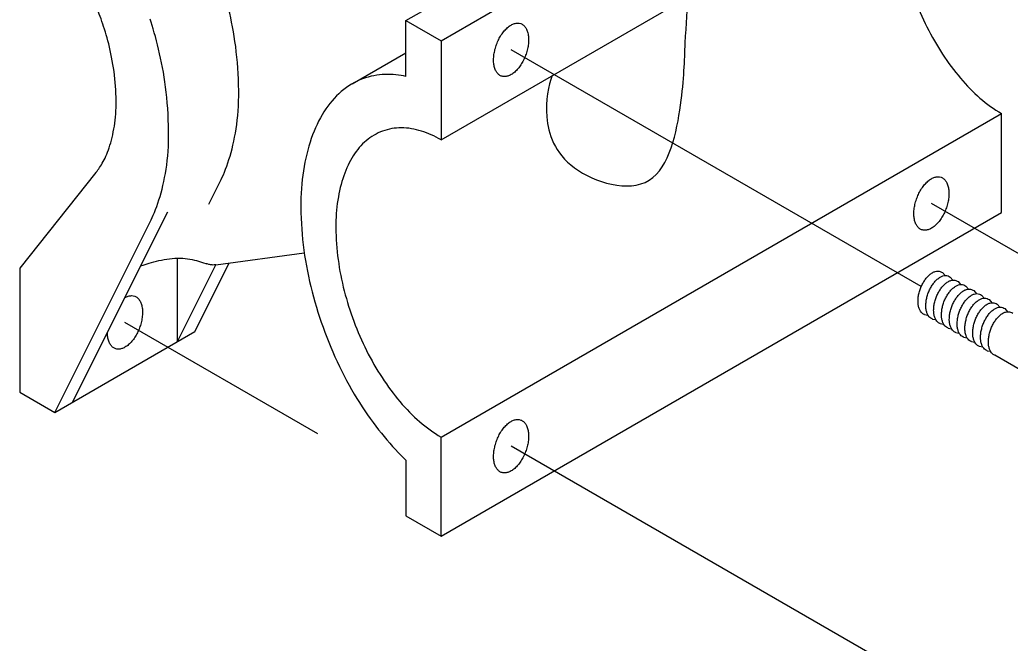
# Model space of a CAD drawing. Extents: x 99968 to 128667, y 90163 to 102182.
# Drawn here: x 117451.6 to 117701.5, y 97040.9 to 97198.1 of the extents above; entities that cross this region are included whole.
import ezdxf

# ---------------------------------------------------------------- set-up
doc = ezdxf.new("R2010")
doc.units = 0
doc.layers.add('RD Standard Plans Active', color=7, linetype='Continuous')

msp = doc.modelspace()

# ---------------------------------------------------------------- linework, layer by layer
at = {"layer": 'RD Standard Plans Active'}
for p, q in [((117549.05, 97197.95), (117690.45, 97279.58)), ((117557.9, 97192.85), (117699.3, 97274.48)), ((117557.9, 97167.85), (117699.3, 97249.48)), ((117535.52, 97182), (117549.05, 97189.8)), ((117679.07, 97130.83), (117575.57, 97190.58)), ((117557.9, 97092.85), (117699.3, 97174.48)), ((117557.9, 97167.85), (117557.9, 97167.85)), ((117557.9, 97167.85), (117557.9, 97167.85)), ((117785.12, 97092.05), (117681.62, 97151.8)), ((117557.9, 97067.85), (117699.3, 97149.48)), ((117501.1, 97136.3), (117523.4, 97139.33)), ((117491.4, 97116.93), (117491.4, 97137.88)), ((117684.4, 97134.35), (117685.07, 97133.6)), ((117686.37, 97133.23), (117687.05, 97132.45)), ((117688.35, 97132.08), (117689, 97131.33)), ((117690.32, 97130.95), (117691, 97130.18)), ((117692.3, 97129.8), (117693, 97129.03)), ((117694.27, 97128.65), (117694.92, 97127.9)), ((117696.22, 97127.53), (117696.92, 97126.75)), ((117698.2, 97126.38), (117698.87, 97125.63)), ((117700.17, 97125.25), (117700.87, 97124.48)), ((117526.85, 97093.68), (117478.15, 97121.8)), ((117679.92, 97123.75), (117680.77, 97123.6)), ((117681.9, 97122.63), (117682.75, 97122.48)), ((117683.87, 97121.48), (117684.72, 97121.33)), ((117460.47, 97099.08), (117495.82, 97119.48)), ((117685.85, 97120.35), (117686.7, 97120.18)), ((117687.82, 97119.2), (117688.67, 97119.05)), ((117689.8, 97118.05), (117690.62, 97117.93)), ((117691.75, 97116.93), (117692.57, 97116.78)), ((117693.72, 97115.78), (117694.57, 97115.63)), ((117695.7, 97114.65), (117696.55, 97114.5)), ((117714.7, 97103.65), (117697.67, 97113.5)), ((117679.07, 97030.83), (117575.57, 97090.58))]:
    msp.add_line(p, q, dxfattribs=at)
for points in [[(117549.05, 97183.85), (117549.05, 97197.95), (117557.9, 97192.85), (117557.9, 97167.85)], [(117549.05, 97183.85), (117549.05, 97197.95), (117557.9, 97192.85), (117557.9, 97167.85)], [(117699.3, 97149.48), (117699.3, 97174.48)], [(117470.82, 97159.58), (117451.62, 97135.43), (117451.62, 97104.18), (117460.47, 97099.08), (117484.52, 97147.15)], [(117499.35, 97151.65), (117502.2, 97157.35)], [(117464.9, 97101.63), (117488.95, 97149.7)], [(117491.4, 97116.93), (117501.1, 97136.3)], [(117495.82, 97119.48), (117504.47, 97136.75)], [(117549.05, 97087.05), (117549.05, 97072.95), (117557.9, 97067.85), (117557.9, 97092.85)], [(117549.05, 97087.05), (117549.05, 97072.95), (117557.9, 97067.85), (117557.9, 97088.3)]]:
    msp.add_lwpolyline(points, dxfattribs=at)
for points, degree in [([(117672.77, 97227.3), (117672.8, 97224.55), (117673.17, 97219.23), (117674.75, 97211.33), (117677.17, 97203.65), (117680.37, 97196.23), (117684.35, 97189.35), (117688.87, 97183.25), (117693.8, 97178.18), (117697.45, 97175.6), (117699.3, 97174.48)], 3), ([(117506.85, 97180.23), (117506.8, 97184.13), (117506.27, 97191.68), (117504.4, 97201.08), (117502.82, 97206.58), (117500.6, 97213.4)], 3), ([(117475.92, 97177.7), (117475.9, 97180.2), (117475.55, 97185.08), (117474.1, 97192.33), (117472.35, 97197.85), (117471.12, 97200.98), (117470.77, 97201.8)], 3), ([(117585.95, 97184.05), (117585.05, 97181.55), (117583.42, 97174.2), (117588.05, 97159.68), (117613.8, 97151.83), (117619.22, 97178.93), (117619.35, 97192.13), (117620.17, 97201.58), (117620.02, 97203.73)], 3), ([(117489.17, 97170.03), (117489.12, 97173.93), (117488.6, 97181.48), (117486.72, 97190.88), (117485.15, 97196.38), (117484.55, 97198.3)], 3), ([(117571.15, 97188), (117571.17, 97188.45), (117571.22, 97189.35), (117571.5, 97190.65), (117571.9, 97191.95), (117572.42, 97193.18), (117573.1, 97194.33), (117573.85, 97195.35), (117574.67, 97196.18), (117575.27, 97196.63), (117575.57, 97196.8)], 3), ([(117575.57, 97196.8), (117575.85, 97196.98), (117576.4, 97197.2), (117577.25, 97197.35), (117578.05, 97197.2), (117578.75, 97196.8), (117579.3, 97196.15), (117579.7, 97195.33), (117579.95, 97194.28), (117580.02, 97193.53), (117580, 97193.1)], 3), ([(117580, 97193.1), (117580, 97192.65), (117579.95, 97191.75), (117579.67, 97190.45), (117579.27, 97189.18), (117578.72, 97187.93), (117578.07, 97186.78), (117577.32, 97185.75), (117576.5, 97184.93), (117575.9, 97184.48), (117575.57, 97184.3)], 3), ([(117575.57, 97184.3), (117575.3, 97184.13), (117574.77, 97183.9), (117573.9, 97183.75), (117573.1, 97183.9), (117572.4, 97184.3), (117571.87, 97184.95), (117571.47, 97185.78), (117571.22, 97186.83), (117571.15, 97187.58), (117571.15, 97188)], 3), ([(117549.05, 97183.85), (117547.5, 97184.18), (117543.82, 97184.63), (117538.1, 97183.6), (117532.55, 97180.35), (117528.17, 97175.15), (117524.97, 97168.48), (117522.97, 97160.13), (117522.47, 97154.15), (117522.55, 97150.78)], 3), ([(117502.2, 97157.35), (117502.82, 97158.6), (117504.52, 97162.6), (117506.37, 97170.3), (117506.9, 97176.65), (117506.85, 97180.23)], 3), ([(117470.82, 97159.58), (117471.17, 97160), (117472.47, 97161.8), (117474.25, 97165.53), (117475.62, 97171.25), (117475.95, 97175.38), (117475.92, 97177.7)], 3), ([(117484.52, 97147.15), (117485.15, 97148.4), (117486.85, 97152.4), (117488.7, 97160.1), (117489.22, 97166.45), (117489.17, 97170.03)], 3), ([(117557.9, 97167.85), (117556.25, 97168.85), (117553, 97170.25), (117547.85, 97171.18), (117543.05, 97170.3), (117538.87, 97167.88), (117535.6, 97163.98), (117533.2, 97158.95), (117531.7, 97152.7), (117531.32, 97148.2), (117531.37, 97145.68)], 3), ([(117677.2, 97149.23), (117677.22, 97149.68), (117677.27, 97150.58), (117677.55, 97151.88), (117677.95, 97153.18), (117678.47, 97154.4), (117679.15, 97155.55), (117679.9, 97156.58), (117680.72, 97157.4), (117681.32, 97157.85), (117681.62, 97158.03)], 3), ([(117681.62, 97158.03), (117681.9, 97158.2), (117682.45, 97158.43), (117683.3, 97158.58), (117684.1, 97158.43), (117684.8, 97158.03), (117685.35, 97157.38), (117685.75, 97156.55), (117686, 97155.5), (117686.07, 97154.75), (117686.05, 97154.33)], 3), ([(117686.05, 97154.33), (117686.05, 97153.88), (117686, 97152.98), (117685.72, 97151.68), (117685.32, 97150.4), (117684.77, 97149.15), (117684.12, 97148), (117683.37, 97146.98), (117682.55, 97146.15), (117681.95, 97145.7), (117681.62, 97145.53)], 3), ([(117522.55, 97150.78), (117522.57, 97147.1), (117523.07, 97140), (117525.17, 97129.48), (117528.42, 97119.25), (117532.67, 97109.35), (117537.97, 97100.2), (117543.5, 97092.78), (117547.4, 97088.6), (117549.05, 97087.05)], 3), ([(117681.62, 97145.53), (117681.35, 97145.35), (117680.82, 97145.13), (117679.95, 97144.98), (117679.15, 97145.13), (117678.45, 97145.53), (117677.92, 97146.18), (117677.52, 97147), (117677.27, 97148.05), (117677.2, 97148.8), (117677.2, 97149.23)], 3), ([(117531.37, 97145.68), (117531.4, 97142.93), (117531.77, 97137.6), (117533.35, 97129.7), (117535.77, 97122.03), (117538.97, 97114.6), (117542.95, 97107.73), (117547.47, 97101.63), (117552.4, 97096.55), (117556.05, 97093.98), (117557.9, 97092.85)], 3), ([(117482.1, 97136.03), (117482.82, 97136.28), (117485.92, 97137.3), (117491.55, 97138.33), (117496.47, 97137.43), (117498.7, 97136.6), (117498.75, 97136.58)], 3), ([(117501.1, 97136.3), (117500.87, 97136.28), (117500.1, 97136.23), (117499.3, 97136.38), (117498.75, 97136.58), (117498.75, 97136.58)], 3), ([(117678.25, 97127.1), (117678.27, 97127.48), (117678.3, 97128.23), (117678.52, 97129.28), (117678.85, 97130.35), (117679.3, 97131.35), (117679.85, 97132.3), (117680.45, 97133.13), (117681.12, 97133.8), (117681.62, 97134.18), (117681.87, 97134.33)], 3), ([(117681.87, 97134.33), (117682.1, 97134.48), (117682.55, 97134.65), (117683.25, 97134.78), (117683.87, 97134.65), (117684.25, 97134.45), (117684.4, 97134.35)], 3), ([(117680.22, 97125.98), (117680.25, 97126.35), (117680.27, 97127.1), (117680.5, 97128.15), (117680.82, 97129.23), (117681.27, 97130.23), (117681.82, 97131.18), (117682.42, 97132), (117683.1, 97132.68), (117683.6, 97133.05), (117683.85, 97133.2)], 3), ([(117682.2, 97124.83), (117682.22, 97125.2), (117682.25, 97125.95), (117682.47, 97127), (117682.8, 97128.08), (117683.25, 97129.08), (117683.8, 97130.03), (117684.4, 97130.85), (117685.07, 97131.53), (117685.57, 97131.9), (117685.82, 97132.05)], 3), ([(117683.85, 97133.2), (117684.07, 97133.35), (117684.52, 97133.53), (117685.22, 97133.65), (117685.85, 97133.53), (117686.22, 97133.33), (117686.37, 97133.23)], 3), ([(117685.82, 97132.05), (117686.05, 97132.2), (117686.5, 97132.38), (117687.2, 97132.5), (117687.82, 97132.38), (117688.2, 97132.18), (117688.35, 97132.08)], 3), ([(117687.8, 97130.93), (117688.02, 97131.08), (117688.47, 97131.25), (117689.17, 97131.38), (117689.8, 97131.25), (117690.17, 97131.05), (117690.32, 97130.95)], 3), ([(117684.17, 97123.7), (117684.2, 97124.08), (117684.22, 97124.83), (117684.45, 97125.88), (117684.77, 97126.95), (117685.22, 97127.95), (117685.77, 97128.9), (117686.37, 97129.73), (117687.05, 97130.4), (117687.55, 97130.78), (117687.8, 97130.93)], 3), ([(117686.15, 97122.55), (117686.17, 97122.93), (117686.2, 97123.68), (117686.42, 97124.73), (117686.75, 97125.8), (117687.2, 97126.8), (117687.75, 97127.75), (117688.35, 97128.58), (117689.02, 97129.25), (117689.52, 97129.63), (117689.77, 97129.78)], 3), ([(117689.77, 97129.78), (117690, 97129.93), (117690.45, 97130.1), (117691.15, 97130.23), (117691.77, 97130.1), (117692.15, 97129.9), (117692.3, 97129.8)], 3), ([(117691.75, 97128.63), (117691.97, 97128.78), (117692.42, 97128.95), (117693.12, 97129.08), (117693.75, 97128.95), (117694.12, 97128.75), (117694.27, 97128.65)], 3), ([(117478.1, 97128), (117478.12, 97128), (117478.12, 97128.03), (117478.15, 97128.03)], 2), ([(117478.15, 97128.03), (117478.42, 97128.2), (117478.97, 97128.43), (117479.82, 97128.58), (117480.62, 97128.43), (117481.32, 97128.03), (117481.87, 97127.38), (117482.27, 97126.55), (117482.52, 97125.5), (117482.6, 97124.75), (117482.57, 97124.33)], 3), ([(117679.92, 97123.75), (117679.9, 97123.78), (117679.67, 97123.85), (117679.27, 97124.08), (117678.85, 97124.6), (117678.52, 97125.28), (117678.3, 97126.15), (117678.25, 97126.75), (117678.25, 97127.1)], 3), ([(117688.12, 97121.4), (117688.15, 97121.78), (117688.17, 97122.53), (117688.4, 97123.58), (117688.72, 97124.65), (117689.17, 97125.65), (117689.72, 97126.6), (117690.32, 97127.43), (117691, 97128.1), (117691.5, 97128.48), (117691.75, 97128.63)], 3), ([(117690.07, 97120.28), (117690.1, 97120.65), (117690.12, 97121.4), (117690.35, 97122.45), (117690.67, 97123.53), (117691.12, 97124.53), (117691.67, 97125.48), (117692.27, 97126.3), (117692.95, 97126.98), (117693.45, 97127.35), (117693.7, 97127.5)], 3), ([(117692.05, 97119.13), (117692.07, 97119.5), (117692.1, 97120.25), (117692.32, 97121.3), (117692.65, 97122.38), (117693.1, 97123.38), (117693.65, 97124.33), (117694.25, 97125.15), (117694.92, 97125.83), (117695.42, 97126.2), (117695.67, 97126.35)], 3), ([(117693.7, 97127.5), (117693.92, 97127.65), (117694.37, 97127.83), (117695.07, 97127.95), (117695.7, 97127.83), (117696.07, 97127.63), (117696.22, 97127.53)], 3), ([(117695.67, 97126.35), (117695.9, 97126.5), (117696.35, 97126.68), (117697.05, 97126.8), (117697.67, 97126.68), (117698.05, 97126.48), (117698.2, 97126.38)], 3), ([(117482.57, 97124.33), (117482.57, 97123.88), (117482.52, 97122.98), (117482.25, 97121.68), (117481.85, 97120.4), (117481.3, 97119.15), (117480.65, 97118), (117479.9, 97116.98), (117479.07, 97116.15), (117478.47, 97115.7), (117478.15, 97115.53)], 3), ([(117681.9, 97122.63), (117681.87, 97122.65), (117681.65, 97122.73), (117681.25, 97122.95), (117680.82, 97123.48), (117680.5, 97124.15), (117680.27, 97125.03), (117680.22, 97125.63), (117680.22, 97125.98)], 3), ([(117683.87, 97121.48), (117683.85, 97121.5), (117683.62, 97121.58), (117683.22, 97121.8), (117682.8, 97122.33), (117682.47, 97123), (117682.25, 97123.88), (117682.2, 97124.48), (117682.2, 97124.83)], 3), ([(117694.02, 97118), (117694.05, 97118.38), (117694.07, 97119.13), (117694.3, 97120.18), (117694.62, 97121.25), (117695.07, 97122.25), (117695.62, 97123.2), (117696.22, 97124.03), (117696.9, 97124.7), (117697.4, 97125.08), (117697.65, 97125.23)], 3), ([(117696, 97116.85), (117696.02, 97117.23), (117696.05, 97117.98), (117696.27, 97119.03), (117696.6, 97120.1), (117697.05, 97121.1), (117697.6, 97122.05), (117698.2, 97122.88), (117698.87, 97123.55), (117699.37, 97123.93), (117699.62, 97124.08)], 3), ([(117697.65, 97125.23), (117697.87, 97125.38), (117698.32, 97125.55), (117699.02, 97125.68), (117699.65, 97125.55), (117700.02, 97125.35), (117700.17, 97125.25)], 3), ([(117699.62, 97124.08), (117699.85, 97124.23), (117700.3, 97124.4), (117701, 97124.53), (117701.62, 97124.4), (117702, 97124.2), (117702.15, 97124.1)], 3), ([(117685.85, 97120.35), (117685.82, 97120.38), (117685.6, 97120.45), (117685.2, 97120.68), (117684.77, 97121.2), (117684.45, 97121.88), (117684.22, 97122.75), (117684.17, 97123.35), (117684.17, 97123.7)], 3), ([(117687.82, 97119.2), (117687.8, 97119.23), (117687.57, 97119.3), (117687.17, 97119.53), (117686.75, 97120.05), (117686.42, 97120.73), (117686.2, 97121.6), (117686.15, 97122.2), (117686.15, 97122.55)], 3), ([(117689.8, 97118.05), (117689.77, 97118.08), (117689.55, 97118.15), (117689.15, 97118.38), (117688.72, 97118.9), (117688.4, 97119.58), (117688.17, 97120.45), (117688.12, 97121.05), (117688.12, 97121.4)], 3), ([(117473.72, 97119.23), (117473.72, 97119.25), (117473.72, 97119.25), (117473.72, 97119.28)], 2), ([(117478.15, 97115.53), (117477.87, 97115.35), (117477.35, 97115.13), (117476.47, 97114.98), (117475.67, 97115.13), (117474.97, 97115.53), (117474.45, 97116.18), (117474.05, 97117), (117473.8, 97118.05), (117473.72, 97118.8), (117473.72, 97119.23)], 3), ([(117691.75, 97116.93), (117691.72, 97116.95), (117691.5, 97117.03), (117691.1, 97117.25), (117690.67, 97117.78), (117690.35, 97118.45), (117690.12, 97119.33), (117690.07, 97119.93), (117690.07, 97120.28)], 3), ([(117693.72, 97115.78), (117693.7, 97115.8), (117693.47, 97115.88), (117693.07, 97116.1), (117692.65, 97116.63), (117692.32, 97117.3), (117692.1, 97118.18), (117692.05, 97118.78), (117692.05, 97119.13)], 3), ([(117695.7, 97114.65), (117695.67, 97114.68), (117695.45, 97114.75), (117695.05, 97114.98), (117694.62, 97115.5), (117694.3, 97116.18), (117694.07, 97117.05), (117694.02, 97117.65), (117694.02, 97118)], 3), ([(117697.67, 97113.5), (117697.65, 97113.53), (117697.42, 97113.6), (117697.02, 97113.83), (117696.6, 97114.35), (117696.27, 97115.03), (117696.05, 97115.9), (117696, 97116.5), (117696, 97116.85)], 3), ([(117571.15, 97088), (117571.17, 97088.45), (117571.22, 97089.35), (117571.5, 97090.65), (117571.9, 97091.95), (117572.42, 97093.18), (117573.1, 97094.33), (117573.85, 97095.35), (117574.67, 97096.18), (117575.27, 97096.63), (117575.57, 97096.8)], 3), ([(117575.57, 97096.8), (117575.85, 97096.98), (117576.4, 97097.2), (117577.25, 97097.35), (117578.05, 97097.2), (117578.75, 97096.8), (117579.3, 97096.15), (117579.7, 97095.33), (117579.95, 97094.28), (117580.02, 97093.53), (117580, 97093.1)], 3), ([(117580, 97093.1), (117580, 97092.65), (117579.95, 97091.75), (117579.67, 97090.45), (117579.27, 97089.18), (117578.72, 97087.93), (117578.07, 97086.78), (117577.32, 97085.75), (117576.5, 97084.93), (117575.9, 97084.48), (117575.57, 97084.3)], 3), ([(117575.57, 97084.3), (117575.3, 97084.13), (117574.77, 97083.9), (117573.9, 97083.75), (117573.1, 97083.9), (117572.4, 97084.3), (117571.87, 97084.95), (117571.47, 97085.78), (117571.22, 97086.83), (117571.15, 97087.58), (117571.15, 97088)], 3)]:
    msp.add_open_spline(points, degree=degree, dxfattribs=at)

doc.saveas('drawing.dxf')
